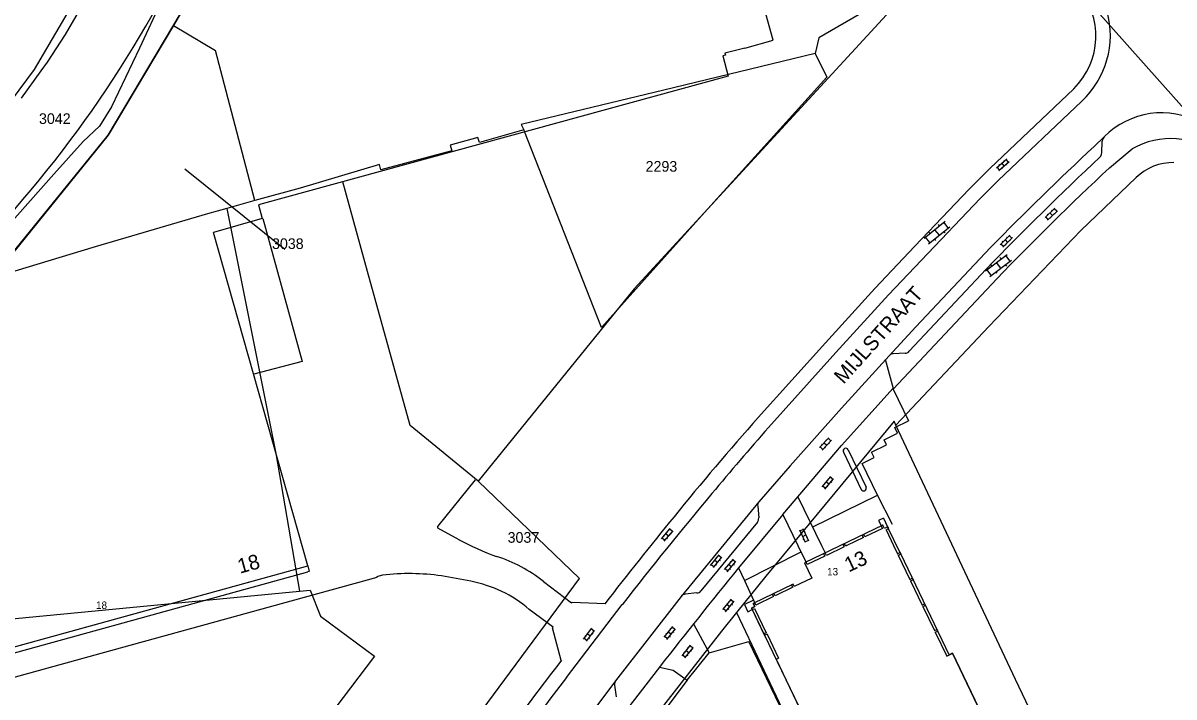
# Model space of a CAD drawing. Extents: x 148816 to 151297, y 399515 to 402500.
# Drawn here: x 149700.3 to 149895, y 399724.4 to 399838.3 of the extents above; entities that cross this region are included whole.
import ezdxf

# ---------------------------------------------------------------- set-up
doc = ezdxf.new("R2010")
doc.units = 0
for name, color, linetype in [('B01 Hoofdgebouw  [D] Norm', 7, 'Continuous'), ('B01 Hoofdgebouw  [T] Norm', 7, 'Continuous'), ('B01 hoofgebouw', 7, 'Continuous'), ('G01 perceelsgrens', 7, 'Continuous'), ('G02 sectiegrens', 7, 'Continuous'), ('S02 Open verharding  Norm', 7, 'Continuous'), ('T04 Haag heg  [D] Gem', 7, 'Continuous'), ('T09 Insteek water  [T] Norm', 7, 'Continuous'), ('V00 Kant verharding algemeen  [T] Norm', 7, 'Continuous'), ('V00 Kant verharding algemeen secundair  [T] Gem', 7, 'Continuous'), ('V06 Kant onverhard  [T] Gem', 7, 'Continuous'), ('Z01 perceelnummer', 7, 'Continuous'), ('Z02 huisnummer', 7, 'Continuous'), ('Z02 Huisnummer  [Tekst] Norm', 7, 'Continuous'), ('Z06 straatnaam', 7, 'Continuous')]:
    doc.layers.add(name, color=color, linetype=linetype)

msp = doc.modelspace()

# ---------------------------------------------------------------- linework, layer by layer
at = {"layer": 'B01 Hoofdgebouw  [D] Norm'}
msp.add_lwpolyline([(149676.84, 399731.98), (149671.64, 399750), (149668.17, 399762.76), (149668.72, 399762.79), (149714.71, 399819.36), (149746.14, 399872.21), (149746.04, 399872.57), (149791.94, 399883.57)], dxfattribs=at)
at = {"layer": 'B01 Hoofdgebouw  [T] Norm'}
for p, q in [((149827.2, 399835.47), (149825.97, 399839.88)), ((149822.39, 399834.12), (149827.2, 399835.47)), ((149748.5, 399746.59), (149732.54, 399802.95)), ((149845.69, 399752.9), (149842.71, 399751.46)), ((149845.76, 399753.43), (149845.5, 399753.3)), ((149845.69, 399752.9), (149845.5, 399753.3)), ((149846.02, 399752.89), (149845.76, 399753.43)), ((149846.56, 399753.15), (149846.02, 399752.89)), ((149846.29, 399752.68), (149846.69, 399752.88)), ((149846.29, 399752.68), (149847.57, 399750)), ((149846.56, 399753.15), (149846.69, 399752.88)), ((149839.27, 399750.31), (149839.01, 399750.18)), ((149839.2, 399749.78), (149839.01, 399750.18)), ((149839.1, 399750), (149839.01, 399750.18)), ((149839.2, 399749.78), (149839.1, 399750)), ((149839.42, 399750), (149839.27, 399750.31)), ((149839.46, 399749.9), (149839.42, 399750)), ((149839.67, 399750), (149839.46, 399749.9)), ((149842.45, 399751.34), (149839.67, 399750)), ((149842.52, 399751.87), (149842.25, 399751.74)), ((149842.45, 399751.34), (149842.25, 399751.74)), ((149842.71, 399751.46), (149842.52, 399751.87)), ((149847.57, 399750), (149848.24, 399748.61)), ((149835.94, 399748.21), (149832.96, 399746.78)), ((149836.01, 399748.74), (149835.75, 399748.62)), ((149835.94, 399748.21), (149835.75, 399748.62)), ((149836.2, 399748.34), (149836.01, 399748.74)), ((149839.2, 399749.78), (149836.2, 399748.34)), ((149848.24, 399748.61), (149848.64, 399748.81)), ((149848.36, 399748.35), (149848.77, 399748.55)), ((149848.36, 399748.35), (149850.32, 399744.28)), ((149848.64, 399748.81), (149848.77, 399748.55)), ((149678.17, 399727.16), (149748.5, 399746.59)), ((149832.76, 399747.18), (149832.51, 399747.06)), ((149832.51, 399747.06), (149833.75, 399744.49)), ((149832.96, 399746.78), (149832.76, 399747.18)), ((149833.75, 399744.49), (149830.77, 399743.07)), ((149850.32, 399744.28), (149850.73, 399744.47)), ((149850.44, 399744.03), (149850.85, 399744.22)), ((149850.73, 399744.47), (149850.85, 399744.22)), ((149830.51, 399742.94), (149827.52, 399741.5)), ((149830.57, 399743.48), (149830.31, 399743.35)), ((149830.51, 399742.94), (149830.31, 399743.35)), ((149830.77, 399743.07), (149830.57, 399743.48)), ((149850.44, 399744.03), (149852.4, 399739.94)), ((149824.07, 399740.34), (149823.81, 399740.22)), ((149824.07, 399739.68), (149823.81, 399740.22)), ((149824.26, 399739.94), (149824.07, 399740.34)), ((149827.25, 399741.38), (149824.26, 399739.94)), ((149827.32, 399741.91), (149827.06, 399741.78)), ((149827.25, 399741.38), (149827.06, 399741.78)), ((149827.52, 399741.5), (149827.32, 399741.91)), ((149823.52, 399739.42), (149824.07, 399739.68)), ((149823.52, 399739.42), (149823.65, 399739.16)), ((149823.65, 399739.16), (149824.06, 399739.35)), ((149824.06, 399739.35), (149826.03, 399735.27)), ((149852.4, 399739.94), (149852.81, 399740.14)), ((149852.53, 399739.68), (149852.93, 399739.88)), ((149852.53, 399739.68), (149854.48, 399735.62)), ((149852.81, 399740.14), (149852.93, 399739.88)), ((149826.03, 399735.27), (149825.62, 399735.08)), ((149825.62, 399735.08), (149825.75, 399734.82)), ((149826.16, 399735.01), (149825.75, 399734.82)), ((149826.16, 399735.01), (149828.09, 399730.96)), ((149854.48, 399735.62), (149854.89, 399735.81)), ((149854.61, 399735.35), (149855.01, 399735.55)), ((149854.61, 399735.35), (149856.55, 399731.3)), ((149854.89, 399735.81), (149855.01, 399735.55)), ((149827.68, 399730.77), (149828.09, 399730.96)), ((149827.68, 399730.77), (149835.12, 399715.3)), ((149856.55, 399731.3), (149857.47, 399731.74)), ((149857.55, 399731.78), (149876.43, 399692.3))]:
    msp.add_line(p, q, dxfattribs=at)
msp.add_lwpolyline([(149822.39, 399834.12), (149819.05, 399833.25), (149819.14, 399832.91), (149818.68, 399832.79), (149819.58, 399829.36), (149740.13, 399807.6), (149740.78, 399805.29), (149732.54, 399802.95)], dxfattribs=at)
at = {"layer": 'B01 hoofgebouw'}
for points in [[(149746.14, 399872.21), (149714.71, 399819.36), (149668.72, 399762.79), (149668.17, 399762.76), (149671.64, 399750), (149678.17, 399727.16), (149748.5, 399746.59)], [(149827.2, 399835.47), (149825.97, 399839.88)], [(149822.39, 399834.12), (149819.05, 399833.25), (149819.14, 399832.91), (149818.68, 399832.79), (149819.58, 399829.36), (149740.13, 399807.6), (149740.78, 399805.29), (149732.54, 399802.95)], [(149822.39, 399834.12), (149827.2, 399835.47)], [(149748.5, 399746.59), (149732.54, 399802.95)], [(149848.73, 399748.64), (149846.56, 399753.15), (149846.02, 399752.89), (149845.76, 399753.43), (149832.51, 399747.06), (149833.75, 399744.49), (149830.77, 399743.07), (149830.58, 399743.47), (149823.81, 399740.22), (149824.07, 399739.68), (149823.52, 399739.42), (149835.12, 399715.3), (149836.7, 399716.06), (149847, 399694.55), (149845.41, 399693.79), (149847.52, 399689.38), (149849.11, 399690.14), (149853.37, 399681.26), (149876.43, 399692.3)], [(149848.73, 399748.64), (149856.96, 399731.49)], [(149823.52, 399739.42), (149825.69, 399734.91)], [(149876.43, 399692.3), (149857.55, 399731.78), (149856.96, 399731.49)]]:
    msp.add_lwpolyline(points, dxfattribs=at)
at = {"layer": 'G01 perceelsgrens'}
for points in [[(149737.99, 399870.84), (149729.96, 399853.53), (149727.28, 399848.59), (149723.82, 399842.27), (149720.01, 399834.09), (149715.31, 399824.15), (149713.23, 399820.9), (149710.52, 399818.33), (149705.52, 399812.8), (149694.95, 399800.91), (149688.1, 399793.16)], [(149868.62, 399855.39), (149834.91, 399835.86), (149834.29, 399833.18)], [(149957.35, 399719.89), (149956.41, 399721.33), (149950.17, 399730.99), (149946.26, 399736.94), (149943.57, 399741.02), (149939.87, 399747.87), (149932.06, 399762.59), (149924.09, 399777.48), (149924.56, 399777.71), (149921.46, 399787.32), (149922.05, 399787.51), (149916.58, 399805.47), (149903.2, 399816.56), (149870.94, 399852.8)], [(149725.75, 399837.95), (149714.71, 399819.36), (149695.14, 399795.28)], [(149725.75, 399837.95), (149732.88, 399833.72)], [(149739.51, 399808.31), (149732.88, 399833.72)], [(149834.29, 399833.18), (149808.7, 399826.98), (149784.57, 399821.17), (149785.05, 399820.29)], [(149834.29, 399833.18), (149836.25, 399829.21), (149815.08, 399805.76), (149798.18, 399786.85), (149785.05, 399820.29)], [(149785.05, 399820.29), (149777.51, 399818.16), (149777.23, 399818.98), (149772.57, 399817.69), (149772.83, 399816.72), (149760.86, 399813.52), (149760.61, 399814.42), (149747.2, 399810.45), (149739.51, 399808.31)], [(149847.97, 399770.35), (149863.65, 399787.02), (149879.21, 399803.24), (149888.57, 399812.22)], [(149734.8, 399807.01), (149731.51, 399806.09), (149712.51, 399800.52), (149695.14, 399795.28)], [(149739.51, 399808.31), (149734.8, 399807.01)], [(149734.8, 399807.01), (149743.09, 399765.56), (149747.07, 399742.29)], [(149847.97, 399770.35), (149847.65, 399771.04), (149825.96, 399744.81), (149820.97, 399738.67)], [(149887.65, 399686.61), (149868.2, 399727.34), (149847.97, 399770.35)], [(149656.19, 399733.54), (149747.07, 399742.29)], [(149747.07, 399742.29), (149748.86, 399742.46), (149750.62, 399738.08), (149759.78, 399731.27), (149753.05, 399722.44), (149751.64, 399718.78)], [(149820.97, 399738.67), (149818.43, 399735.55), (149803.62, 399716.53), (149793.08, 399702.06), (149781.29, 399685.75), (149772.67, 399673.75), (149768.2, 399667.41), (149756.86, 399649.54)], [(149820.97, 399738.67), (149833.37, 399712.65), (149851.23, 399675.27), (149853.61, 399670.16)]]:
    msp.add_lwpolyline(points, dxfattribs=at)
msp.add_arc((149894.88, 399805.59), 9.16, 89.3274, 133.5437, dxfattribs=at)
at = {"layer": 'G02 sectiegrens'}
msp.add_lwpolyline([(149685.52, 399809.42), (149697.07, 399823.5), (149702.27, 399830.48), (149713.1, 399848.95), (149718.28, 399858.99), (149734.15, 399889.05)], dxfattribs=at)
at = {"layer": 'S02 Open verharding  Norm'}
for p, q in [((149864.98, 399813.88), (149866.74, 399815.37)), ((149865.37, 399813.42), (149867.12, 399814.91)), ((149865.38, 399814.41), (149865.48, 399814.3)), ((149865.86, 399814.62), (149866.25, 399814.16)), ((149866.14, 399815.06), (149866.24, 399814.95)), ((149867.01, 399814.81), (149866.62, 399815.27)), ((149866.63, 399814.49), (149866.73, 399814.37)), ((149865.49, 399813.52), (149865.1, 399813.97)), ((149865.87, 399813.84), (149865.96, 399813.73)), ((149873.18, 399805.46), (149874.84, 399807.05)), ((149873.59, 399805.02), (149875.26, 399806.61)), ((149874.27, 399806.71), (149874.37, 399806.6)), ((149875.15, 399806.51), (149874.73, 399806.94)), ((149852.72, 399801.96), (149856.31, 399804.83)), ((149856.82, 399803.71), (149856.07, 399804.65)), ((149873.7, 399805.13), (149873.29, 399805.56)), ((149873.54, 399806.02), (149873.65, 399805.91)), ((149874.01, 399806.25), (149874.42, 399805.82)), ((149874.06, 399805.47), (149874.17, 399805.36)), ((149874.79, 399806.16), (149874.89, 399806.05)), ((149853.47, 399801.02), (149857.06, 399803.9)), ((149853.55, 399803), (149853.73, 399802.77)), ((149854.51, 399803.4), (149855.26, 399802.46)), ((149855.11, 399804.26), (149855.29, 399804.02)), ((149856.04, 399803.09), (149856.23, 399802.85)), ((149865.6, 399800.87), (149867.22, 399802.5)), ((149853.7, 399801.21), (149852.95, 399802.14)), ((149854.48, 399801.83), (149854.67, 399801.6)), ((149866.13, 399800.56), (149865.7, 399800.98)), ((149865.95, 399801.44), (149866.06, 399801.33)), ((149866.02, 399800.45), (149867.65, 399802.08)), ((149866.41, 399801.69), (149866.84, 399801.26)), ((149866.48, 399800.91), (149866.59, 399800.8)), ((149866.66, 399802.15), (149866.77, 399802.04)), ((149867.54, 399801.97), (149867.12, 399802.4)), ((149867.19, 399801.62), (149867.3, 399801.51)), ((149863.11, 399796.47), (149866.78, 399799.23)), ((149865.56, 399798.69), (149865.74, 399798.45)), ((149867.26, 399798.09), (149866.54, 399799.05)), ((149864.07, 399795.69), (149863.35, 399796.65)), ((149863.83, 399795.51), (149867.5, 399798.27)), ((149863.96, 399797.49), (149864.15, 399797.25)), ((149864.94, 399797.85), (149865.67, 399796.89)), ((149866.46, 399797.49), (149866.65, 399797.25)), ((149864.87, 399796.29), (149865.05, 399796.05)), ((149835.05, 399766.56), (149836.64, 399768.22)), ((149835.48, 399766.15), (149837.07, 399767.81)), ((149836.08, 399767.86), (149836.19, 399767.75)), ((149836.97, 399767.7), (149836.53, 399768.12)), ((149835.59, 399766.26), (149835.15, 399766.67)), ((149835.39, 399767.14), (149835.5, 399767.03)), ((149835.84, 399767.39), (149836.28, 399766.98)), ((149835.93, 399766.62), (149836.04, 399766.51)), ((149836.62, 399767.34), (149836.73, 399767.24)), ((149835.47, 399759.91), (149836.96, 399761.67)), ((149836.03, 399759.64), (149835.57, 399760.03)), ((149835.78, 399760.51), (149835.89, 399760.41)), ((149835.93, 399759.53), (149837.42, 399761.28)), ((149836.22, 399760.79), (149836.68, 399760.4)), ((149836.35, 399760.02), (149836.47, 399759.93)), ((149836.43, 399761.27), (149836.54, 399761.17)), ((149837.32, 399761.17), (149836.86, 399761.55)), ((149837, 399760.79), (149837.11, 399760.69)), ((149808.31, 399751.15), (149809.8, 399752.9)), ((149808.77, 399750.76), (149810.26, 399752.51)), ((149809.06, 399752.03), (149809.51, 399751.64)), ((149809.27, 399752.5), (149809.38, 399752.41)), ((149810.16, 399752.4), (149809.7, 399752.79)), ((149809.84, 399752.02), (149809.95, 399751.92)), ((149832.67, 399750.5), (149831.72, 399752.6)), ((149832.32, 399752.71), (149831.78, 399752.46)), ((149831.85, 399751.94), (149831.98, 399752)), ((149833.21, 399750.75), (149832.26, 399752.84)), ((149832.53, 399752.25), (149832.67, 399752.31)), ((149808.87, 399750.88), (149808.41, 399751.26)), ((149808.62, 399751.74), (149808.73, 399751.65)), ((149809.19, 399751.26), (149809.3, 399751.16)), ((149832.19, 399751.55), (149832.74, 399751.8)), ((149832.26, 399751.03), (149832.4, 399751.09)), ((149833.15, 399750.88), (149832.6, 399750.64)), ((149832.94, 399751.34), (149833.08, 399751.4)), ((149816.62, 399746.65), (149818.07, 399748.43)), ((149817.08, 399746.27), (149818.53, 399748.05)), ((149817.54, 399748.02), (149817.66, 399747.93)), ((149818.44, 399747.93), (149817.97, 399748.31)), ((149817.18, 399746.38), (149816.71, 399746.76)), ((149816.91, 399747.25), (149817.03, 399747.15)), ((149817.34, 399747.54), (149817.81, 399747.16)), ((149817.49, 399746.77), (149817.61, 399746.68)), ((149818.12, 399747.55), (149818.24, 399747.45)), ((149818.97, 399745.94), (149820.46, 399747.7)), ((149819.53, 399745.67), (149819.07, 399746.06)), ((149819.28, 399746.54), (149819.39, 399746.44)), ((149819.43, 399745.56), (149820.91, 399747.31)), ((149819.71, 399746.82), (149820.17, 399746.43)), ((149819.85, 399746.05), (149819.96, 399745.96)), ((149819.92, 399747.3), (149820.04, 399747.2)), ((149820.82, 399747.2), (149820.36, 399747.59)), ((149820.5, 399746.82), (149820.61, 399746.72)), ((149818.69, 399739.16), (149820.14, 399740.95)), ((149819.15, 399738.78), (149820.61, 399740.57)), ((149819.62, 399740.54), (149819.73, 399740.44)), ((149820.51, 399740.45), (149820.05, 399740.83)), ((149819.25, 399738.9), (149818.78, 399739.28)), ((149818.98, 399739.76), (149819.1, 399739.67)), ((149819.42, 399740.05), (149819.88, 399739.68)), ((149819.57, 399739.29), (149819.68, 399739.19)), ((149820.2, 399740.06), (149820.31, 399739.97)), ((149795.13, 399734.18), (149796.51, 399736.02)), ((149795.4, 399734.79), (149795.52, 399734.7)), ((149795.61, 399733.82), (149796.99, 399735.65)), ((149795.82, 399735.1), (149796.3, 399734.74)), ((149796, 399735.59), (149796.12, 399735.5)), ((149796.9, 399735.54), (149796.42, 399735.9)), ((149796.6, 399735.14), (149796.72, 399735.05)), ((149808.76, 399734.51), (149810.21, 399736.29)), ((149809.32, 399734.25), (149808.86, 399734.63)), ((149809.06, 399735.11), (149809.17, 399735.01)), ((149809.23, 399734.13), (149810.68, 399735.91)), ((149809.49, 399735.4), (149809.95, 399735.02)), ((149809.64, 399734.63), (149809.75, 399734.54)), ((149809.69, 399735.88), (149809.8, 399735.79)), ((149810.58, 399735.8), (149810.12, 399736.18)), ((149810.27, 399735.41), (149810.38, 399735.31)), ((149795.7, 399733.94), (149795.22, 399734.3)), ((149796, 399734.34), (149796.12, 399734.25)), ((149811.78, 399731.37), (149813.23, 399733.15)), ((149812.24, 399730.99), (149813.7, 399732.77)), ((149812.7, 399732.74), (149812.82, 399732.65)), ((149813.6, 399732.65), (149813.14, 399733.03)), ((149812.34, 399731.1), (149811.87, 399731.48)), ((149812.07, 399731.97), (149812.19, 399731.87)), ((149812.5, 399732.26), (149812.97, 399731.88)), ((149812.65, 399731.49), (149812.77, 399731.4)), ((149813.28, 399732.27), (149813.4, 399732.17))]:
    msp.add_line(p, q, dxfattribs=at)
at = {"layer": 'T04 Haag heg  [D] Gem'}
for points in [[(149864.74, 399859.73), (149803.69, 399793.42), (149777.29, 399760.87), (149765.82, 399770.29), (149758.6, 399796.33), (149754.39, 399811.51)], [(149763.79, 399710.11), (149767.28, 399707.67), (149794.44, 399744.44), (149777.29, 399760.87)], [(149812.67, 399727.23), (149816.35, 399731.85), (149823.09, 399733.75)], [(149855.98, 399546.87), (149840.32, 399568.36), (149852.15, 399577.67), (149885.65, 399603.99), (149823.09, 399733.75)], [(149812.67, 399727.23), (149792.48, 399700.37), (149765.86, 399662.73), (149770.69, 399659.22)]]:
    msp.add_lwpolyline(points, dxfattribs=at)
at = {"layer": 'T09 Insteek water  [T] Norm'}
for p, q in [((149707.49, 399836.4), (149711.14, 399842.66)), ((149704.47, 399831.71), (149707.49, 399836.4)), ((149703.37, 399830.24), (149704.47, 399831.71)), ((149700.05, 399825.63), (149703.37, 399830.24))]:
    msp.add_line(p, q, dxfattribs=at)
msp.add_arc((149548.23, 399938.46), 200.04, 318.2664, 337.6939, dxfattribs=at)
at = {"layer": 'V00 Kant verharding algemeen  [T] Norm'}
for p, q in [((149740.88, 399805.32), (149747.56, 399781.11)), ((149847.49, 399776.46), (149850.07, 399771.08)), ((149847.77, 399769.97), (149850.07, 399771.08)), ((149848.25, 399768.98), (149847.77, 399769.97)), ((149845.95, 399767.88), (149848.25, 399768.98)), ((149846.36, 399767.02), (149845.95, 399767.88)), ((149839.07, 399765.8), (149842.1, 399759.49)), ((149839.88, 399766.19), (149842.91, 399759.88)), ((149843.83, 399765.81), (149846.36, 399767.02)), ((149844.29, 399764.86), (149843.83, 399765.81)), ((149842.26, 399763.89), (149844.29, 399764.86)), ((149844.84, 399758.52), (149842.26, 399763.89)), ((149831.37, 399758.24), (149835.39, 399750)), ((149833.88, 399753.16), (149844.84, 399758.52)), ((149847.36, 399753.55), (149844.84, 399758.52)), ((149828.83, 399755.24), (149831.39, 399750)), ((149845.84, 399754.65), (149845.03, 399754.26)), ((149845.03, 399754.26), (149845.5, 399753.3)), ((149845.84, 399754.65), (149846.56, 399753.15)), ((149831.39, 399750), (149832.77, 399747.16)), ((149835.39, 399750), (149836.01, 399748.74)), ((149822.33, 399744.09), (149831.92, 399748.91)), ((149821.34, 399746.22), (149822.33, 399744.09)), ((149822.33, 399744.09), (149823.87, 399740.75)), ((149823.87, 399740.75), (149822.35, 399740.02)), ((149823.87, 399740.75), (149824.07, 399740.34)), ((149822.35, 399740.02), (149822.93, 399738.81)), ((149822.93, 399738.81), (149823.65, 399739.16)), ((149813.72, 399736.76), (149816.35, 399731.85)), ((149807.96, 399729.42), (149810.3, 399728.95)), ((149810.3, 399728.95), (149812.67, 399727.23))]:
    msp.add_line(p, q, dxfattribs=at)
for points in [[(149878.03, 399827.2), (149863.82, 399813.73), (149860.36, 399810.24), (149851.14, 399800.63)], [(149879.39, 399825.12), (149865.25, 399811.72), (149862.25, 399808.71), (149846.72, 399792.4), (149837.78, 399782.63), (149826.39, 399769.95)], [(149882.79, 399816.38), (149882.85, 399818.39)], [(149884.08, 399813.86), (149887.94, 399817.09)], [(149851.14, 399800.63), (149844.4, 399793.45), (149836.03, 399784.3), (149824.66, 399771.65)], [(149851.33, 399786.96), (149863.96, 399800.37)], [(149850.21, 399782.84), (149863.22, 399796.74)], [(149847.49, 399776.46), (149865.02, 399795.1)], [(149851.33, 399786.96), (149846.83, 399782.1)], [(149846.83, 399782.1), (149838.74, 399773.2), (149830.08, 399763.47), (149824.8, 399757.39)], [(149849.5, 399782.52), (149847.52, 399782.42)], [(149776.8, 399761.13), (149770.42, 399753.23), (149770.43, 399753), (149774.01, 399751.04)], [(149824.8, 399757.39), (149811.64, 399741.4)], [(149824.58, 399756.67), (149824.75, 399754.66)], [(149824.53, 399753.93), (149814.98, 399742.32)], [(149828.83, 399755.24), (149821.31, 399746.25)], [(149748.5, 399746.59), (149748.73, 399745.59), (149748.52, 399745.54)], [(149761.1, 399745), (149760.11, 399744.73), (149760.15, 399744.58), (149716.76, 399732.65), (149656.7, 399716.1)], [(149678.17, 399727.16), (149678.41, 399726.25), (149748.52, 399745.54)], [(149776.04, 399743.95), (149771.12, 399744.87)], [(149788.33, 399743.91), (149793.1, 399740.33), (149793.21, 399740.45), (149798.77, 399740.19)], [(149811.64, 399741.4), (149800.54, 399727.14)], [(149814.3, 399741.98), (149812.31, 399741.78)], [(149791.35, 399730.56), (149789.88, 399736.06), (149789.97, 399736.2), (149785.94, 399739.2)], [(149792.23, 399727.7), (149801.68, 399740.01)], [(149807.96, 399729.42), (149801.45, 399720.96), (149789.38, 399704.91), (149782.37, 399695.21)], [(149800.54, 399727.14), (149786.59, 399708.55), (149780.99, 399700.91)], [(149800.36, 399726.4), (149800.64, 399724.4)]]:
    msp.add_lwpolyline(points, dxfattribs=at)
for centre, radius, start, end in [((149869.17, 399836.17), 12.61, 314.6207, 40.8499), ((149869.02, 399836.25), 15.21, 312.9874, 15.4274), ((149892.91, 399809.49), 13.67, 61.0521, 135.3915), ((149883.86, 399818.34), 1.01, 132.6254, 177.3049), ((149894.48, 399805.5), 13.31, 52.7421, 119.4131), ((150260.2, 399411.88), 554.92, 133.0376, 135.5659), ((149881.74, 399816.43), 1.04, 314.479, 357.5504), ((150238.94, 399434.17), 522.13, 133.0559, 136.02), ((150229.45, 399443.95), 506.08, 133.0342, 136.0631), ((149847.5, 399781.56), 0.859, 88.9502, 140.9825), ((149849.44, 399783.58), 1.07, 273.145, 316.3236), ((150213.59, 399427.64), 519.24, 138.5068, 140.9365), ((150303.18, 399351.55), 634.34, 138.73193, 140.05871), ((149839.48, 399765.99), 0.451, 25.8865, 205.368), ((149842.5, 399759.68), 0.451, 205.8821, 25.3724), ((150323.58, 399334.74), 660.77, 140.07702, 142.17043), ((149825.46, 399756.79), 0.892, 137.4318, 187.6615), ((150340.9, 399320.9), 685.36, 140.71516, 142.28538), ((149823.66, 399754.59), 1.09, 322.5918, 3.5781), ((149797.92, 399795.41), 50.41, 241.6763, 249.6811), ((149773.17, 399725.1), 24.16, 51.146, 72.5415), ((150542.82, 399157.96), 930.91, 140.80789, 142.12972), ((149765.62, 399705.58), 39.68, 82.0331, 96.5369), ((149772.29, 399723.45), 20.84, 49.0731, 79.6393), ((149814.25, 399742.94), 0.956, 273.0169, 319.4332), ((149812.43, 399740.79), 1, 96.7895, 142.2407), ((150800.23, 398961.5), 1268.58, 142.67985, 144.16959), ((150838.24, 398931.13), 1314.78, 142.70951, 144.00255), ((149801.43, 399726.52), 1.08, 145.1667, 186.7246)]:
    msp.add_arc(centre, radius, start, end, dxfattribs=at)
at = {"layer": 'V00 Kant verharding algemeen secundair  [T] Gem'}
msp.add_line((149747.56, 399781.11), (149739.38, 399779), dxfattribs=at)
at = {"layer": 'V06 Kant onverhard  [T] Gem'}
for points in [[(149881.48, 399817.48), (149883.17, 399819.09)], [(149847.53, 399776.5), (149846.21, 399781.48)], [(149828.83, 399755.24), (149838.77, 399766.94), (149847.51, 399776.59)]]:
    msp.add_lwpolyline(points, dxfattribs=at)
at = {"layer": 'Z01 perceelnummer'}
msp.add_lwpolyline([(149744.62, 399800.04), (149727.7, 399813.62)], dxfattribs=at)

# ---------------------------------------------------------------- texts
for s, p in [('3042', (149703.02, 399821.28)), ('2293', (149805.62, 399813.21)), ('3038', (149742.43, 399800.14)), ('3037', (149782.28, 399750.47))]:
    msp.add_text(s, height=1.8, dxfattribs=at).set_placement(p)
at = {"layer": 'Z02 huisnummer'}
for s, rotation, p in [('18', 15.426, (149737, 399745.23)), ('13', 25.0273, (149839.98, 399745.44))]:
    msp.add_text(s, height=2.5, rotation=rotation, dxfattribs=at).set_placement(p)
at = {"layer": 'Z02 Huisnummer  [Tekst] Norm'}
for s, p in [('13', (149836.32, 399744.96)), ('18', (149712.67, 399739.29))]:
    msp.add_text(s, height=1.25, dxfattribs=at).set_placement(p)
at = {"layer": 'Z06 straatnaam'}
msp.add_text('MIJLSTRAAT', height=2.5, rotation=48.1619, dxfattribs=at).set_placement((149839.11, 399777.17))

doc.saveas('drawing.dxf')
